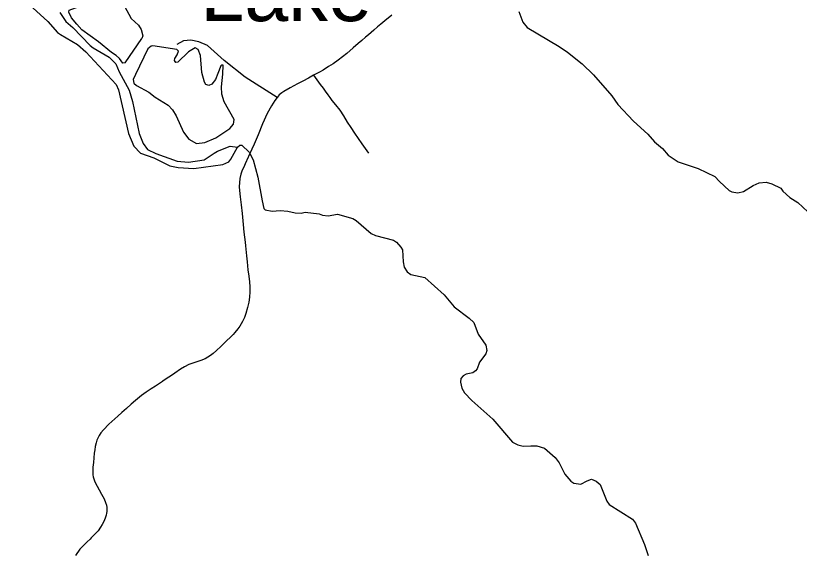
# Model space of a CAD drawing. Extents: x -19 to 366, y -4 to 359.
# Drawn here: x 145.451 to 146.509, y 190.228 to 190.955 of the extents above; entities that cross this region are included whole.
import ezdxf

# ---------------------------------------------------------------- set-up
doc = ezdxf.new("R2010")
doc.units = 0
for name, color, linetype in [('Level 31', 7, 'Continuous'), ('Level 33', 7, 'Continuous'), ('Level 35', 7, 'Continuous'), ('Level 60', 7, 'Continuous')]:
    doc.layers.add(name, color=color, linetype=linetype)

msp = doc.modelspace()

# ---------------------------------------------------------------- linework, layer by layer
at = {"layer": 'Level 31'}
for points in [[(145.9588, 190.9553), (145.9492, 190.9479), (145.9437, 190.9433), (145.9396, 190.9398), (145.9345, 190.9354), (145.9273, 190.9291), (145.9234, 190.9259), (145.9182, 190.9213), (145.9134, 190.917), (145.9064, 190.9112), (145.8978, 190.9039), (145.8921, 190.8992), (145.8864, 190.8948), (145.8796, 190.8899), (145.8734, 190.886), (145.8658, 190.8813), (145.861, 190.8785), (145.8531, 190.8742)], [(145.8038, 190.8443), (145.7604, 190.8715), (145.7323, 190.8942), (145.7096, 190.9146), (145.6982, 190.9194), (145.6874, 190.9218), (145.6773, 190.9206), (145.6683, 190.9158)], [(145.8531, 190.8742), (145.846, 190.8704), (145.8384, 190.8664), (145.8312, 190.8627), (145.8213, 190.8575), (145.8129, 190.8525), (145.8103, 190.8506), (145.8067, 190.8478), (145.8052, 190.846), (145.8042, 190.8448), (145.8038, 190.8443)], [(145.8531, 190.8742), (145.862, 190.862), (145.8659, 190.8567), (145.8688, 190.8527), (145.8724, 190.848), (145.8752, 190.8441), (145.8779, 190.8404), (145.8826, 190.8342), (145.8883, 190.8271), (145.8933, 190.8195), (145.8985, 190.811), (145.9034, 190.8035), (145.9082, 190.7962), (145.9182, 190.7818), (145.9274, 190.7688)], [(145.8038, 190.8443), (145.8009, 190.84), (145.7962, 190.8328), (145.7904, 190.8224), (145.7842, 190.8087), (145.7782, 190.7936), (145.7727, 190.7812), (145.7697, 190.7746), (145.7669, 190.7685), (145.7651, 190.7646), (145.7646, 190.7636), (145.7605, 190.7544), (145.7587, 190.7503), (145.7567, 190.7459), (145.7548, 190.7405), (145.7534, 190.7348), (145.7533, 190.734)]]:
    msp.add_lwpolyline(points, dxfattribs=at)
at = {"layer": 'Level 33'}
for points in [[(145.7533, 190.734), (145.7528, 190.7299), (145.7526, 190.723), (145.7537, 190.7101), (145.7551, 190.6992), (145.7565, 190.6874), (145.758, 190.6725), (145.7589, 190.6624), (145.7596, 190.6554), (145.7604, 190.649), (145.7609, 190.6437), (145.7623, 190.6305), (145.7632, 190.622), (145.7644, 190.6113), (145.7654, 190.6027), (145.7663, 190.595), (145.7669, 190.5886), (145.7671, 190.5817), (145.7665, 190.5745), (145.7654, 190.5677), (145.7637, 190.5603), (145.7615, 190.5526), (145.7595, 190.5471), (145.757, 190.5414), (145.7535, 190.5354), (145.7509, 190.5315), (145.7468, 190.5267), (145.7444, 190.5241), (145.7429, 190.5225), (145.7331, 190.5132), (145.7277, 190.508), (145.7219, 190.5025), (145.7174, 190.4985), (145.7137, 190.4955), (145.7065, 190.4912), (145.7008, 190.4889), (145.6954, 190.4871), (145.69, 190.4854), (145.6846, 190.4833), (145.6785, 190.4802), (145.6731, 190.477), (145.6655, 190.4718), (145.6597, 190.4679), (145.6554, 190.4651), (145.6493, 190.461), (145.6489, 190.4606), (145.6463, 190.4588), (145.6396, 190.4544), (145.6337, 190.4507), (145.6268, 190.4459), (145.6206, 190.4415), (145.6123, 190.4349), (145.6066, 190.4299), (145.6001, 190.4241), (145.5942, 190.4186), (145.5885, 190.4135), (145.5764, 190.4028), (145.5691, 190.3954), (145.5658, 190.3913), (145.5633, 190.3876), (145.5604, 190.3813), (145.5591, 190.3777), (145.5579, 190.3725), (145.5573, 190.3684), (145.5567, 190.3636), (145.5561, 190.3573), (145.5555, 190.3513), (145.555, 190.3449), (145.5547, 190.3412), (145.5549, 190.3346), (145.5554, 190.3317), (145.5564, 190.3278), (145.5569, 190.3265), (145.5584, 190.323), (145.5605, 190.319), (145.5635, 190.314)], [(145.5635, 190.314), (145.5667, 190.3084), (145.5699, 190.3021), (145.572, 190.2972), (145.5731, 190.2935), (145.5736, 190.2902), (145.5737, 190.2884), (145.5737, 190.2865), (145.5736, 190.2847), (145.5734, 190.2826), (145.5728, 190.2799), (145.5719, 190.2772), (145.5701, 190.2723), (145.5676, 190.2673), (145.5653, 190.2637), (145.5618, 190.259), (145.5577, 190.2543), (145.5527, 190.2491), (145.551, 190.2475), (145.5471, 190.2439), (145.5429, 190.2398), (145.54, 190.2368), (145.5373, 190.2338), (145.5315, 190.2256)]]:
    msp.add_lwpolyline(points, dxfattribs=at)
at = {"layer": 'Level 35'}
for points in [[(145.4682, 190.9787), (145.4678, 190.9768), (145.47, 190.9706), (145.4736, 190.9655), (145.494, 190.9469), (145.5071, 190.9322), (145.5109, 190.9295), (145.5339, 190.916), (145.5452, 190.9061), (145.5864, 190.8619), (145.5894, 190.8545), (145.6031, 190.7957), (145.6104, 190.7783), (145.619, 190.769), (145.6372, 190.7626), (145.6589, 190.7517), (145.6699, 190.7495), (145.6912, 190.7482), (145.7306, 190.7537), (145.7386, 190.7574), (145.7412, 190.7608), (145.7501, 190.777)], [(145.5987, 190.8912), (145.5953, 190.8906), (145.5906, 190.897), (145.5864, 190.9012), (145.5801, 190.9051), (145.5626, 190.9195), (145.5401, 190.9355), (145.5334, 190.9433), (145.5262, 190.952), (145.5222, 190.9594), (145.5226, 190.9622), (145.5413, 190.9688), (145.5576, 190.9721), (145.5758, 190.9758), (145.5849, 190.9752), (145.5937, 190.9713), (145.5977, 190.9677), (145.6068, 190.9508), (145.6164, 190.9419), (145.6202, 190.9359), (145.6223, 190.9275), (145.6212, 190.9239)], [(145.5102, 190.959), (145.5181, 190.947), (145.5276, 190.9389), (145.551, 190.9147), (145.5554, 190.9113), (145.5767, 190.8989), (145.5857, 190.8896), (145.5905, 190.879), (145.604, 190.854), (145.6086, 190.839), (145.6176, 190.7954), (145.6226, 190.7819), (145.6288, 190.774), (145.6399, 190.7685), (145.6689, 190.7582), (145.6841, 190.7569), (145.705, 190.7601), (145.7186, 190.7688)], [(146.1304, 190.9606), (146.1356, 190.946), (146.1415, 190.939), (146.1847, 190.9132), (146.1963, 190.9053), (146.2161, 190.8896), (146.2314, 190.8749), (146.2562, 190.8465), (146.2642, 190.8349), (146.2851, 190.8121), (146.3048, 190.7947), (146.3137, 190.7845), (146.3244, 190.7752), (146.332, 190.7665), (146.3457, 190.7575), (146.3727, 190.7481), (146.3951, 190.7377), (146.4014, 190.7307), (146.4146, 190.7186), (146.418, 190.7169), (146.4261, 190.7155), (146.4339, 190.7174), (146.447, 190.7254), (146.4551, 190.7289), (146.4646, 190.7297), (146.472, 190.7276), (146.4842, 190.7216), (146.487, 190.7176), (146.4964, 190.7091), (146.5074, 190.7025), (146.5209, 190.6898)], [(145.5987, 190.8912), (145.6212, 190.9239)], [(145.6123, 190.8755), (145.6095, 190.8686), (145.6104, 190.8637), (145.6139, 190.8605), (145.6306, 190.8514), (145.6392, 190.8445), (145.6565, 190.8339), (145.6624, 190.8275), (145.6674, 190.8195), (145.6771, 190.7972), (145.6846, 190.7879), (145.695, 190.782), (145.706, 190.7834), (145.721, 190.7897), (145.7397, 190.8025), (145.745, 190.8084), (145.7459, 190.8147), (145.7322, 190.8384), (145.7289, 190.8488), (145.7285, 190.8585), (145.7305, 190.8756), (145.7308, 190.8879), (145.7289, 190.8879), (145.7276, 190.8868), (145.7238, 190.8767), (145.7205, 190.8685), (145.7156, 190.8621), (145.7114, 190.8605), (145.7074, 190.862), (145.7057, 190.8651), (145.7022, 190.8781), (145.7002, 190.9009), (145.6971, 190.9091), (145.6931, 190.9115), (145.6841, 190.906), (145.6697, 190.8919), (145.667, 190.8915), (145.6651, 190.8941), (145.6657, 190.897), (145.6689, 190.9021), (145.6706, 190.907), (145.6683, 190.9093), (145.636, 190.9139)], [(145.636, 190.9139), (145.6334, 190.9137), (145.6292, 190.9101)], [(145.6292, 190.9101), (145.6123, 190.8755)], [(145.7186, 190.7688), (145.7232, 190.7719), (145.7404, 190.7784), (145.7501, 190.777), (145.7533, 190.78), (145.7563, 190.7798), (145.766, 190.7702), (145.7714, 190.7601), (145.7779, 190.7366), (145.7836, 190.7048), (145.7859, 190.6941), (145.7876, 190.6926), (145.7973, 190.6908), (145.8079, 190.6914), (145.8182, 190.6907), (145.8281, 190.6882), (145.8362, 190.6881), (145.8417, 190.6891), (145.8605, 190.6872), (145.8653, 190.6854), (145.8728, 190.6843), (145.8852, 190.6864), (145.9059, 190.6808), (145.9106, 190.6782), (145.931, 190.6606), (145.9367, 190.6579), (145.961, 190.6516), (145.9652, 190.6486), (145.9711, 190.6418), (145.973, 190.6382), (145.9739, 190.622), (145.9754, 190.6152), (145.9796, 190.6088), (145.9844, 190.605), (146.0035, 190.6009), (146.0296, 190.5775), (146.043, 190.5614), (146.0634, 190.5459), (146.0695, 190.5404), (146.0752, 190.5245), (146.0859, 190.5097), (146.0873, 190.5025), (146.0859, 190.498), (146.0773, 190.4865), (146.0741, 190.4778), (146.072, 190.4749), (146.0684, 190.4724), (146.0591, 190.4703), (146.055, 190.4682), (146.0519, 190.4646), (146.0516, 190.4595), (146.0535, 190.4517), (146.0571, 190.4454), (146.0667, 190.435), (146.0954, 190.4097), (146.1218, 190.3787), (146.1288, 190.3749), (146.136, 190.3732), (146.1466, 190.3737)], [(146.1466, 190.3737), (146.1548, 190.3737), (146.165, 190.3703), (146.1793, 190.3577), (146.1847, 190.3507), (146.1925, 190.3355), (146.2007, 190.3257), (146.2047, 190.3232), (146.2142, 190.3217), (146.2225, 190.3262), (146.2284, 190.3285), (146.2347, 190.3258), (146.2402, 190.3213), (146.2494, 190.2989), (146.2526, 190.2944), (146.2837, 190.2746), (146.2879, 190.2691), (146.3003, 190.2405), (146.3049, 190.2253)]]:
    msp.add_lwpolyline(points, dxfattribs=at)
at = {"layer": 'Level 60'}
for points in [[(154.1159, 1.8709), (153.9063, 10.4874), (153.696, 19.1041), (153.485, 27.7209), (153.2733, 36.3378), (153.0608, 44.9549), (152.8476, 53.5721), (152.6337, 62.1894), (152.419, 70.8069), (152.2036, 79.4245), (151.9875, 88.0422), (151.7707, 96.6601), (151.5531, 105.2782), (151.3348, 113.8963), (151.1158, 122.5147), (150.8961, 131.1331), (150.6757, 139.7517), (150.4545, 148.3704), (150.2326, 156.9893), (150.0101, 165.6083), (149.7867, 174.2275), (149.5627, 182.8468), (149.338, 191.4662), (149.1125, 200.0858), (148.8864, 208.7055), (148.6595, 217.3254), (148.4319, 225.9454), (148.2037, 234.5655), (147.9747, 243.1858), (147.745, 251.8063), (147.5146, 260.4269), (147.2835, 269.0476), (147.0517, 277.6685), (146.8191, 286.2895), (146.5859, 294.9106), (146.352, 303.5319), (146.1174, 312.1534), (145.8821, 320.775), (145.6461, 329.3967), (145.4094, 338.0186), (145.172, 346.6406)], [(146.7783, 1.697), (146.5788, 10.3131), (146.3785, 18.9294), (146.1776, 27.5458), (145.9759, 36.1624), (145.7736, 44.7791), (145.5705, 53.396), (145.3668, 62.013), (145.1624, 70.6301), (144.9572, 79.2474), (144.7514, 87.8648), (144.5449, 96.4823), (144.3377, 105.1), (144.1299, 113.7179), (143.9213, 122.3359), (143.712, 130.954), (143.5021, 139.5723), (143.2915, 148.1907), (143.0802, 156.8092), (142.8682, 165.4279), (142.6555, 174.0468), (142.4422, 182.6658), (142.2282, 191.2849), (142.0135, 199.9042), (141.7981, 208.5236), (141.582, 217.1432), (141.3653, 225.7629), (141.1479, 234.3828), (140.9298, 243.0028), (140.711, 251.623), (140.4916, 260.2433), (140.2715, 268.8638), (140.0508, 277.4844), (139.8293, 286.1051), (139.6072, 294.726), (139.3845, 303.3471), (139.161, 311.9683), (138.937, 320.5896), (138.7122, 329.2111), (138.4868, 337.8328), (138.2607, 346.4546)], [(0, 189.5162), (7.1121, 189.5206), (14.2243, 189.5339), (21.3364, 189.556), (28.4484, 189.5869), (35.5605, 189.6267), (42.6725, 189.6754), (49.7844, 189.7329), (56.8962, 189.7992), (64.0079, 189.8744), (71.1196, 189.9584), (78.2311, 190.0512), (85.3425, 190.1529), (92.4538, 190.2635), (99.5649, 190.3829), (106.6759, 190.5111), (113.7867, 190.6482), (120.8974, 190.7941), (128.0078, 190.9489), (135.1181, 191.1125), (142.2282, 191.2849), (149.338, 191.4662), (156.4476, 191.6563), (163.5569, 191.8553), (170.666, 192.0631), (177.7749, 192.2798), (184.8835, 192.5053), (191.9917, 192.7396), (199.0997, 192.9828), (206.2074, 193.2348), (213.3147, 193.4956), (220.4218, 193.7653), (227.5285, 194.0438), (234.6348, 194.3312), (241.7408, 194.6274), (248.8464, 194.9324), (255.9516, 195.2463), (263.0564, 195.569), (270.1608, 195.9005), (277.2648, 196.2409), (284.3683, 196.5901), (291.4715, 196.9481), (298.5741, 197.315), (305.6763, 197.6907), (312.7781, 198.0753), (319.8793, 198.4686), (326.9801, 198.8708), (334.0804, 199.2818), (341.1801, 199.7017)], [(0, 180.8999), (7.1228, 180.9044), (14.2457, 180.9176), (21.3685, 180.9397), (28.4912, 180.9706), (35.614, 181.0103), (42.7366, 181.0589), (49.8592, 181.1163), (56.9818, 181.1825), (64.1042, 181.2575), (71.2266, 181.3414), (78.3488, 181.4341), (85.4709, 181.5357), (92.5929, 181.646), (99.7147, 181.7652), (106.8364, 181.8933), (113.9579, 182.0301), (121.0793, 182.1758), (128.2005, 182.3303), (135.3214, 182.4936), (142.4422, 182.6658), (149.5627, 182.8468), (156.683, 183.0366), (163.8031, 183.2352), (170.9229, 183.4427), (178.0425, 183.659), (185.1617, 183.8841), (192.2807, 184.1181), (199.3994, 184.3608), (206.5178, 184.6124), (213.6359, 184.8728), (220.7537, 185.1421), (227.8711, 185.4201), (234.9881, 185.707), (242.1048, 186.0027), (249.2212, 186.3073), (256.3371, 186.6206), (263.4526, 186.9428), (270.5678, 187.2738), (277.6825, 187.6136), (284.7968, 187.9622), (291.9107, 188.3197), (299.0241, 188.6859), (306.1371, 189.061), (313.2495, 189.4449), (320.3615, 189.8377), (327.4731, 190.2392), (334.5841, 190.6495), (341.6946, 191.0687)]]:
    msp.add_spline(points, degree=3, dxfattribs=at)

# ---------------------------------------------------------------- texts
at = {"layer": 'Level 35'}
msp.add_text('Lake', height=0.08, dxfattribs=at).set_placement((145.7, 190.9474))

doc.saveas('drawing.dxf')
